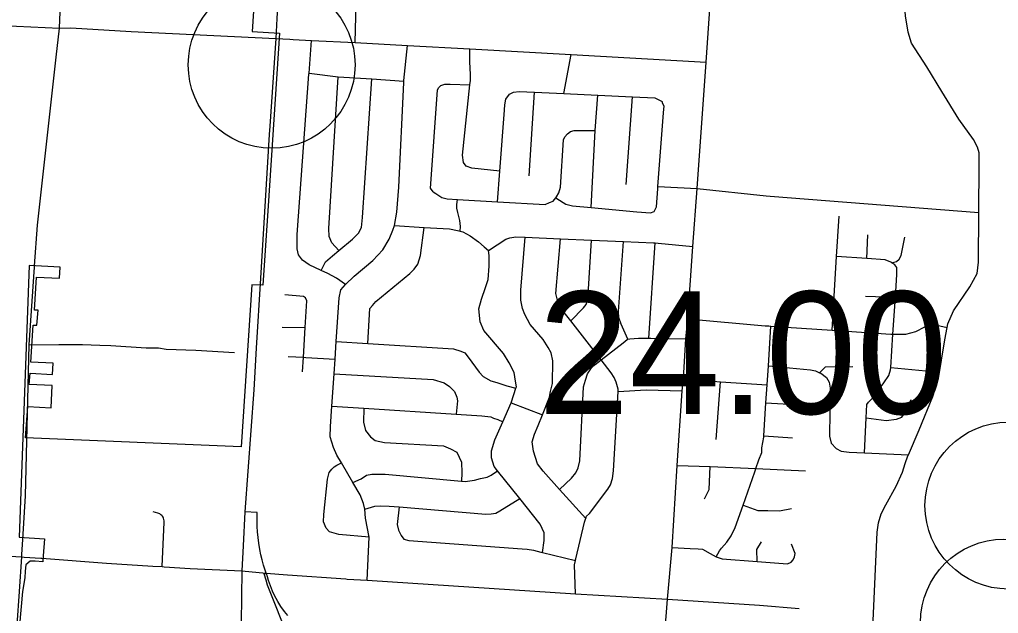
# Model space of a CAD drawing. Extents: x 1659811 to 1934326, y 644115 to 934867.
# Drawn here: x 1853271 to 1862074, y 735609 to 740946 of the extents above; entities that cross this region are included whole.
import ezdxf

# ---------------------------------------------------------------- set-up
doc = ezdxf.new("R2010")
doc.units = 0
for name, color, linetype in [('Default', 7, 'Continuous'), ('GM_X_City_Street', 7, 'Continuous'), ('GM_X_Corporation', 7, 'Continuous'), ('GM_X_County_Road', 7, 'Continuous'), ('GM_X_Interchange_Ramps', 7, 'Continuous'), ('GM_X_Interstate_Route', 7, 'Continuous'), ('GM_X_Township_Road', 7, 'Continuous')]:
    doc.layers.add(name, color=color, linetype=linetype)

msp = doc.modelspace()

# ---------------------------------------------------------------- linework, layer by layer
at = {"layer": 'Default'}
for centre in [(1855537.7, 740539.5), (1862163.3, 736577.9), (1862122.9, 735526.6)]:
    msp.add_circle(centre, 750, dxfattribs=at)
at = {"layer": 'GM_X_City_Street'}
for points in [[(1859446.4, 740562.4), (1859446.4, 740562.4), (1859537.9, 741912.6), (1859613.3, 742870.7), (1859672.6, 743650.3), (1859714, 744056.7), (1859786.2, 744910), (1859781.1, 745031.3), (1859761.7, 745099.7), (1859733, 745161.1), (1859689.4, 745233.9), (1859635.2, 745289.5), (1859522.9, 745392.7), (1859482.9, 745441.8), (1859436.4, 745505), (1859414.3, 745541.3)], [(1853599.9, 740608.8), (1853629, 740869.1), (1853691.3, 742408), (1853766.1, 743292), (1853772.6, 743369.5)], [(1861900.4, 739634.8), (1861900.4, 739642.7), (1861901.2, 739748.5), (1861886.1, 739800.8), (1861849.4, 739869.6), (1861716.6, 740052.2), (1861564.9, 740301.2), (1861430.8, 740521.9), (1861290.6, 740734.6), (1861262.3, 740833.3), (1861236.9, 740980), (1861221.2, 741230.7), (1861191.9, 741495.7), (1861143.7, 741708.9), (1861081.7, 741942.3), (1861075, 742014.6), (1861089.7, 742282.8), (1861121.4, 742496.6)], [(1856289.3, 740739.5), (1856317, 741801.8), (1856317.7, 741817.6), (1856318.7, 741836.3)], [(1847321.8, 741251.9), (1847351.3, 741244.1), (1847381.6, 741239.7), (1847603, 741215.4), (1849529.3, 741090.6), (1849921.6, 741065.2), (1850431.1, 741032.2), (1850777.5, 741011.4), (1851179.4, 740992.3), (1851693.3, 740972.3), (1852368.6, 740935.9), (1852982.3, 740899.4), (1853629, 740869.1), (1853731.5, 740872.5), (1854274.9, 740838.7), (1855574.3, 740776.2), (1855702.7, 740769.8)], [(1855702.7, 740769.8), (1855731.7, 740768.4), (1855897.2, 740758.8), (1856289.3, 740739.5), (1856760.7, 740712.6), (1857321.4, 740682.2), (1858230.3, 740631), (1859446.4, 740562.4)], [(1855873.6, 740454.8), (1855874.4, 740465.2), (1855897.2, 740758.8)], [(1856727.5, 740400), (1856760.7, 740712.6)], [(1857589.9, 739583.6), (1857337.2, 739610.7), (1857287.2, 739628.6), (1857263.1, 739660.7), (1857253, 739726.8), (1857320.6, 740358.4), (1857324.9, 740399.2), (1857327.5, 740453), (1857319.7, 740566.7), (1857321.4, 740682.2)], [(1853405.8, 738733.4), (1853430.7, 739098.3), (1853599.9, 740608.8)], [(1858164.2, 740281.5), (1858230.3, 740631)], [(1859098.8, 735735.7), (1859138.4, 736202.6), (1859185.1, 736937), (1859230.5, 737608), (1859242.5, 737721.6), (1859264, 738075.7), (1859279.5, 738256.3), (1859325, 738908.1), (1859363.3, 739427.2), (1859446.4, 740562.4)], [(1856201.5, 738565.6), (1856120.7, 738621), (1856042.5, 738663), (1855981.6, 738691.2), (1855874.4, 738740.9), (1855814.3, 738782.9), (1855778.2, 738830.9), (1855766.1, 738885), (1855767.9, 739013.3), (1855873.6, 740454.8)], [(1855874.4, 740465.2), (1856135.5, 740433), (1856437.3, 740412.7), (1856726.8, 740393.3)], [(1855981.6, 738691.2), (1856022.4, 738769.2), (1856086.3, 738823.4), (1856143, 738871.4), (1856264.1, 738973.9), (1856318, 739026.1), (1856345.9, 739078.2), (1856355.8, 739168.4), (1856437.3, 740412.7)], [(1856143, 738871.4), (1856078.1, 738939.6), (1856054, 738995.7), (1856051.8, 739069.8), (1856135.5, 740433)], [(1856395.5, 735907.3), (1856415.2, 736294.6), (1856380.5, 736465.2), (1856374.7, 736546.4), (1856362.3, 736597.4), (1856334.1, 736673.6), (1856268.2, 736786.7), (1856166.6, 736961.3), (1856125.4, 737032), (1856093.3, 737100), (1856065.2, 737196.2), (1856067, 737288.4), (1856079.4, 737472.8), (1856098.9, 737762.3), (1856107.8, 737895.2), (1856118.4, 738052.8), (1856144.9, 738446.7), (1856158.9, 738516.9), (1856201.5, 738565.6), (1856280.7, 738641.3), (1856448.5, 738779.8), (1856538.3, 738878.1), (1856594.2, 738972.4), (1856628, 739054.6), (1856643.7, 739094.8), (1856663.7, 739215), (1856681.4, 739439.4), (1856726.2, 740379.9), (1856726.8, 740393.3), (1856727.5, 740400)], [(1856991.5, 739397.8), (1856967.5, 739429.8), (1856969.4, 739469.9), (1857030.6, 740315), (1857040.2, 740335.8), (1857060.1, 740353.2), (1857094.9, 740366.2), (1857144.4, 740366.2), (1857320.6, 740358.4)], [(1857630.8, 740132.4), (1857630.9, 740133.9), (1857634.3, 740180.2), (1857644.3, 740230.3), (1857678.2, 740274.5)], [(1857678.2, 740274.5), (1857714.1, 740294.5), (1857764.2, 740300.7), (1857900.2, 740294.1), (1858164.2, 740281.5), (1858470.4, 740266.8), (1858782.6, 740251.8), (1858982.6, 740242.3), (1859006.6, 740230.3), (1859048.6, 740210.3)], [(1857853.5, 739541.3), (1857900.2, 740294.1)], [(1858410.6, 739257.8), (1858446.9, 739948.9), (1858470.4, 740266.8)], [(1858725.9, 739464.4), (1858782.6, 740251.8)], [(1859062.3, 740109), (1859062.4, 740110.3), (1859066.7, 740168.2), (1859056.7, 740190.3), (1859048.6, 740210.3)], [(1857569.5, 739309.6), (1857589.9, 739583.6), (1857630.8, 740132.4)], [(1859010.8, 739427.5), (1859012.2, 739446.6), (1859062.3, 740109)], [(1856991.5, 739397.8), (1857015.6, 739381.8), (1857069.6, 739345.8), (1857115.7, 739335.8), (1857209.7, 739330.4), (1857569.5, 739309.6), (1857996, 739285), (1858036, 739301.1), (1858070, 739315.2), (1858092.7, 739344.2), (1858099.9, 739353.3), (1858119.8, 739389.4), (1858135.8, 739439.5), (1858161, 739866.4), (1858175, 739892.4), (1858196.9, 739920.5), (1858224.9, 739940.6), (1858256.9, 739948.7), (1858446.9, 739948.9)], [(1861897.3, 739212.3), (1861897.3, 739219.7), (1861900.4, 739634.8)], [(1859012.2, 739446.6), (1859363.3, 739427.2)], [(1858978.4, 739222.3), (1858998.3, 739262.4), (1859010.6, 739425.7), (1859010.8, 739427.5)], [(1859363.3, 739427.2), (1859986.4, 739361.6), (1860021, 739358.9)], [(1860021, 739358.9), (1861897.3, 739212.3)], [(1857231.8, 739043.8), (1857236.1, 739087.5), (1857230, 739141.6), (1857211.9, 739211.7), (1857203.8, 739249.8), (1857203.8, 739283.9), (1857209.7, 739330.4)], [(1858092.7, 739344.2), (1858158, 739303.3), (1858184, 739287.3), (1858244.1, 739273.3), (1858410.6, 739257.8), (1858821.2, 739219.7)], [(1858821.2, 739219.7), (1858821.4, 739219.7), (1858944.4, 739208.2), (1858978.4, 739222.3)], [(1860577.2, 738154.3), (1860618.6, 738817.6), (1860641.2, 739180.1)], [(1861236.5, 736956), (1861259.6, 737024.7), (1861263.7, 737034.3), (1861359.7, 737259.4), (1861485, 737559.8), (1861533.7, 737719.3), (1861591.8, 738068.9), (1861612.5, 738179.2), (1861618.3, 738210.7), (1861670.4, 738328), (1861816.1, 738543.9), (1861882.2, 738663), (1861894, 738764.9), (1861897.3, 739212.3)], [(1856643.7, 739094.8), (1856910.3, 739078.9), (1857138.1, 739065.4), (1857208.2, 739049.4), (1857231.8, 739043.8), (1857258.2, 739037.5), (1857322.3, 739003.5), (1857398.4, 738949.5), (1857448.5, 738903.5), (1857486.6, 738871.5)], [(1856401.7, 738035.2), (1856421.2, 738348.9), (1856445.2, 738377), (1856475.1, 738413.1), (1856780.8, 738664), (1856818.7, 738702.2), (1856852.6, 738748.3), (1856876.5, 738824.5), (1856910.3, 739078.9)], [(1860889.1, 738799.5), (1860899.3, 739010.7)], [(1857486.6, 738871.5), (1857642.4, 738971.9), (1857680.4, 738984), (1857734.4, 738994.1), (1857816.9, 738990.4), (1858136.8, 738976.3), (1858414.9, 738964), (1858703.4, 738951.2), (1858972.6, 738939.3), (1858985.3, 738938.7), (1859014, 738936.2)], [(1858361.9, 736462.5), (1858127.3, 736723), (1857980.2, 736886.4), (1857928.1, 736952.4), (1857891.9, 737068.6), (1857881.7, 737150.7), (1857901.6, 737218.9), (1857935.5, 737299.1), (1857973.5, 737393.7), (1858037, 737551.7), (1858046.9, 737603.8), (1858062.8, 737676), (1858066.5, 737878.4), (1858050.4, 737950.5), (1858024.3, 737998.6), (1857978.1, 738070.6), (1857861.8, 738206.7), (1857813.7, 738294.8), (1857793.6, 738350.9), (1857777.5, 738423), (1857779.3, 738513.2), (1857816.9, 738990.4)], [(1858359.6, 736455.7), (1858361.9, 736462.5), (1858369, 736484.1), (1858395, 736506.2), (1858560.7, 736726.9), (1858584.6, 736765), (1858604.5, 736821.1), (1858612.4, 736891.3), (1858653.9, 737604.7), (1858655.1, 737624.7), (1858635, 737686.8), (1858616.9, 737728.9), (1858590.8, 737770.9), (1858500.1, 737887.8), (1858228.6, 738237.2), (1858133.7, 738359.4), (1858113.6, 738401.5), (1858101.5, 738447.5), (1858093.4, 738485.6), (1858136.8, 738976.3)], [(1858228.6, 738237.2), (1858343.7, 738355.7), (1858365.7, 738385.8), (1858377.6, 738419.9), (1858383.5, 738474), (1858414.9, 738964)], [(1858742, 738073.1), (1858682.1, 738209.9), (1858660, 738268), (1858655.9, 738322.1), (1858703.4, 738951.2)], [(1858928.4, 738083.9), (1858985.3, 738938.7)], [(1859014, 738936.2), (1859325, 738908.1)], [(1861114.6, 738761.1), (1861155.8, 738770.6), (1861181.7, 738792.6), (1861197.7, 738826.7), (1861231.4, 738989.1)], [(1857973.5, 736156.9), (1857989.3, 736265.2), (1857989.2, 736333.3), (1857953, 736411.4), (1857768.9, 736641.4), (1857568.9, 736891.2), (1857538, 736929.8), (1857515.9, 737005.9), (1857513.7, 737070), (1857545.6, 737168.3), (1857616.9, 737330.9), (1857692.2, 737502.6), (1857695, 737509.1), (1857734.7, 737632.8), (1857738.8, 737645.4), (1857730.7, 737695.5), (1857718.6, 737775.7), (1857674.4, 737861.8), (1857622.2, 737945.9), (1857445.8, 738152), (1857413.7, 738230.1), (1857399.5, 738346.3), (1857425.3, 738432.5), (1857461.1, 738538.8), (1857485, 738611), (1857494.8, 738731.2), (1857494.7, 738825.4), (1857486.6, 738871.5)], [(1860868.4, 737051.1), (1860884.1, 737365.8), (1860890.1, 737485.8), (1860906.4, 737507.6), (1860942.9, 737545.3), (1861042.6, 737680.3), (1861087.5, 737745.9), (1861104.1, 737797.8), (1861105.4, 737817.7), (1861125, 738117.7), (1861146.8, 738450.8), (1861160.1, 738654.8), (1861158.9, 738718.9), (1861143.1, 738743.2), (1861114.6, 738761.1), (1861107.3, 738765.6), (1861055.5, 738788.3), (1860889.1, 738799.5), (1860618.6, 738817.6)], [(1855816, 737780.9), (1855823.6, 737911.3), (1855839, 738177.8), (1855852.9, 738418.2), (1855842.9, 738446.3), (1855824.9, 738458.3), (1855654.8, 738472)], [(1860878.2, 738459.5), (1861146.8, 738450.8)], [(1859279.5, 738256.3), (1859975.8, 738194.8), (1860009.5, 738192.5)], [(1855631.3, 738181.5), (1855839, 738177.8)], [(1859883, 736882.3), (1859885.4, 736889), (1859892.9, 736910.4), (1859920.4, 736988.5), (1859947.2, 737054.3), (1859945.7, 737096.4), (1859962.9, 737194.4), (1859963.5, 737203.6), (1859983, 737500.3), (1859993.7, 737663.4), (1860005, 737835.3), (1860028.4, 738191.2)], [(1860009.5, 738192.5), (1860028.4, 738191.2), (1860577.2, 738154.3), (1861106.1, 738118.9)], [(1861106.1, 738118.9), (1861125, 738117.7), (1861240.3, 738118.3), (1861330.8, 738143.2), (1861411.4, 738184.3), (1861467.7, 738199.7), (1861545.8, 738192.7), (1861612.5, 738179.2)], [(1856118.4, 738052.8), (1856401.7, 738035.2), (1857174, 737987.3), (1857240.1, 737965.4), (1857274.1, 737951.4), (1857306.2, 737911.4), (1857404.5, 737777.2), (1857440.5, 737739.2), (1857508.7, 737699.2), (1857562.7, 737683.3), (1857652.7, 737653.3), (1857734.7, 737632.8)], [(1858127.3, 736723), (1858234.4, 736824.6), (1858272.3, 736872.7), (1858294.2, 736916.9), (1858308.1, 736981), (1858343, 737644.3), (1858358.8, 737706.5), (1858376.8, 737762.6), (1858414.7, 737814.8), (1858446.6, 737846.9), (1858500.1, 737887.8), (1858698.3, 738039.6), (1858736.3, 738071.7), (1858742, 738073.1), (1858760.3, 738077.8), (1858836.3, 738083.9), (1858908.5, 738083.9), (1858928.4, 738083.9), (1858946.6, 738083.4)], [(1858946.6, 738083.4), (1859264, 738075.7)], [(1853357.3, 738022.6), (1853625.1, 738025.7), (1853836.7, 738025.7), (1853992.6, 738020.9), (1854091.2, 738016.2), (1854407.9, 737997.1), (1854412.9, 737997)], [(1854412.9, 737997), (1854519.2, 737995.5), (1854589.2, 737982.8), (1854855, 737976.4), (1855203.3, 737954.7)], [(1855685.8, 737919), (1855823.6, 737911.3), (1855844, 737910.1), (1855844, 737910.1)], [(1855844, 737910.1), (1856107.8, 737895.2)], [(1860005, 737835.3), (1860382.7, 737798.5), (1860428.7, 737789.9), (1860465.2, 737772.7), (1860476.5, 737767.3), (1860526.2, 737730.6), (1860551.8, 737688.3), (1860559.1, 737632.1), (1860554.1, 737201.3), (1860569.4, 737139), (1860615, 737092.4), (1860658.8, 737065.8), (1860730.8, 737056.9), (1860868.4, 737051.1), (1861263.7, 737034.3)], [(1860465.2, 737772.7), (1860517.2, 737823.8), (1860765.3, 737828.2)], [(1861105.4, 737817.7), (1861421.5, 737789)], [(1856098.9, 737762.3), (1856990.5, 737710.5), (1857090.5, 737680.6), (1857136.6, 737648.6), (1857182.7, 737602.6), (1857202.8, 737552.5), (1857208.9, 737518.4), (1857197.6, 737399.7)], [(1859242.5, 737721.6), (1859573.2, 737690.4), (1859993.7, 737663.4)], [(1859534.1, 737171.1), (1859573.2, 737690.4)], [(1858653.9, 737604.7), (1858907.2, 737617.1), (1859230.5, 737608)], [(1860884.1, 737365.8), (1861064.2, 737343.7), (1861156.3, 737353.8), (1861204.2, 737373.9), (1861226.2, 737402), (1861250.1, 737438.1), (1861287.9, 737532.4)], [(1856079.4, 737472.8), (1856366.8, 737454), (1857197.6, 737399.7), (1857429.2, 737384.5), (1857509.2, 737376.6), (1857533.3, 737364.6), (1857571.3, 737350.7), (1857616.9, 737330.9)], [(1856366.8, 737454), (1856363, 737328.9), (1856383.1, 737252.8), (1856427.2, 737194.7), (1856467.3, 737162.7), (1856551.4, 737144.8), (1857083.6, 737115.5), (1857145.6, 737087.5), (1857203.7, 737057.5), (1857245.9, 736967.5), (1857248, 736873.3), (1857245.1, 736798.2)], [(1857692.2, 737502.6), (1857973.5, 737393.7)], [(1859983, 737500.3), (1860241.8, 737486.8)], [(1859963.5, 737203.6), (1860222.3, 737186.2)], [(1856415.2, 736294.6), (1856140.7, 736318.6), (1856056.6, 736342.5), (1856026.6, 736376.5), (1856004.5, 736430.6), (1856006.4, 736496.8), (1856039.8, 736815.4), (1856055.7, 736875.6), (1856077.7, 736905.6), (1856099.6, 736927.7), (1856123.6, 736941.8), (1856166.6, 736961.3)], [(1856268.2, 736786.7), (1856343.9, 736819.9), (1856389.8, 736850), (1856437.8, 736860.1), (1856559.9, 736860.3), (1857245.1, 736798.2), (1857278.2, 736795.2), (1857362.2, 736805.3), (1857416.2, 736821.4), (1857476.1, 736833.5), (1857512.1, 736851.6), (1857568.9, 736891.2)], [(1859185.1, 736937), (1859481.7, 736930), (1859892.9, 736910.4), (1860338.1, 736889.3)], [(1859431, 736638), (1859470.9, 736722.2), (1859481.7, 736930)], [(1860928.5, 735191), (1860946.3, 735541.5), (1860983.1, 736340.4), (1860995.2, 736422.4), (1861019.4, 736505.3), (1861060.5, 736584.8), (1861153.1, 736753.3), (1861210.8, 736879.3), (1861236.5, 736956)], [(1859534.3, 736117.7), (1859566.3, 736171.2), (1859584.6, 736195), (1859631.3, 736248.5), (1859670, 736306.2), (1859707, 736381.9), (1859777.1, 736581), (1859883, 736882.3)], [(1856374.7, 736546.4), (1856466.3, 736571.6), (1856512.4, 736575.6), (1856594.4, 736573.8), (1856685, 736566.2), (1857464.7, 736500.9), (1857510.8, 736502.9), (1857554.7, 736509), (1857590.7, 736531.1), (1857768.9, 736641.4)], [(1856685, 736566.2), (1856666.7, 736407.5), (1856678.8, 736357.5), (1856702.9, 736309.4), (1856726.9, 736277.4), (1856771, 736263.4), (1857791.4, 736188.7), (1857835.4, 736186.8), (1857893.4, 736176.8), (1857958.5, 736160.7), (1857959.7, 736160.4)], [(1859777.1, 736581), (1859909.3, 736534.5), (1860001.4, 736534.6), (1860103.4, 736530.7), (1860211.4, 736550.9)], [(1858273.8, 736098.6), (1858274, 736099.4), (1858351.1, 736430), (1858359.2, 736454.6), (1858359.6, 736455.7)], [(1852999.3, 731979), (1852998.2, 732019.1), (1853029, 732220.6), (1853046, 732657.8), (1853090.4, 733084.8), (1853117.4, 733522.5), (1853138.3, 733705.5), (1853148.7, 734008.6), (1853172.2, 734311.7), (1853187.9, 734609.6), (1853208.8, 734907.5), (1853224.5, 735208), (1853248, 735505.9), (1853269.9, 735806.4), (1853290.1, 736117.5), (1853291.2, 736137.1), (1853299.5, 736274.4)], [(1859138.4, 736202.6), (1859302.3, 736193.1), (1859372.9, 736189.5), (1859413.5, 736185.9), (1859480.5, 736146.4), (1859534.3, 736117.7), (1859588.1, 736098.6), (1859902.6, 736075.8), (1860176.1, 736053.6), (1860210.4, 736069.2), (1860226.6, 736091.1), (1860239, 736117), (1860245.3, 736147), (1860214.2, 736231.5)], [(1859902.6, 736075.8), (1859902, 736183.8), (1859943.9, 736252)], [(1852259.1, 736174.5), (1852345.8, 736168.7), (1853290.1, 736117.5), (1853311.9, 736115.9)], [(1853311.9, 736115.9), (1853461.6, 736104.6), (1853469.6, 736104)], [(1857959.7, 736160.4), (1857973.5, 736156.9), (1858270, 736083.1)], [(1858270, 735785.7), (1858259.8, 736045.1), (1858270, 736083.1), (1858271.7, 736089.2), (1858273.8, 736098.6)], [(1855679, 735956.9), (1856204.8, 735918.8)], [(1856204.8, 735918.8), (1856217.7, 735917.9), (1856395.5, 735907.3), (1858270, 735785.7), (1859098.8, 735735.7)], [(1859070.9, 735418.1), (1859072.7, 735427.9), (1859098.8, 735735.7)], [(1859098.8, 735735.7), (1859924.8, 735682.5), (1860282.6, 735653)]]:
    msp.add_lwpolyline(points, dxfattribs=at)
at = {"layer": 'GM_X_Corporation'}
msp.add_lwpolyline([(1855471.8, 742483.9), (1855361.8, 740837.9), (1855609.3, 740824.9), (1855505.4, 739272.2), (1855459.6, 738558.3), (1855359.7, 738563.1), (1855264, 737105.9), (1853325.3, 737187), (1853344.5, 737467.4), (1853553.9, 737457), (1853563, 737657.7), (1853358.1, 737667), (1853364.9, 737766.8), (1853567.6, 737757.6), (1853572.1, 737857.5), (1853371.7, 737866.6), (1853394.5, 738200.9), (1853427.5, 738199.4), (1853436.6, 738333.1), (1853403.6, 738334.6), (1853423.9, 738632), (1853628.7, 738622.6), (1853635.5, 738722.4), (1853355.8, 738735.2), (1853266.9, 736295.4), (1853495.6, 736278.3), (1853483.3, 736127.1), (1853479.2, 736073.1), (1853412.3, 736078.2), (1853365.5, 736079.2), (1853327.9, 736045.8), (1853321.2, 735989.2), (1853317.1, 735929.5), (1853297.4, 735804.6), (1853270.8, 735504.5)], dxfattribs=at)
at = {"layer": 'GM_X_County_Road'}
for points in [[(1853299.5, 736274.4), (1853323, 736664.7), (1853357.3, 738022.6), (1853404.9, 738720.8), (1853405.8, 738733.4)], [(1853469.6, 736104), (1854052.9, 736059.9), (1854469, 736034.4)], [(1854469, 736034.4), (1854553.4, 736029.2), (1854569.8, 736028.2), (1854804.3, 736012.7), (1855268.6, 735991), (1855489.4, 735970.7), (1855679, 735956.9)]]:
    msp.add_lwpolyline(points, dxfattribs=at)
at = {"layer": 'GM_X_Interchange_Ramps'}
for points in [[(1855684.1, 735589.1), (1855653.6, 735626.9), (1855621.5, 735671.6), (1855594, 735714.7), (1855564, 735768.7), (1855544.4, 735809.8), (1855527, 735856.2), (1855510.1, 735905), (1855499.1, 735939.1), (1855490.7, 735966.9), (1855489.4, 735970.7), (1855465, 736041.3), (1855451.1, 736091.3), (1855441.2, 736136.6), (1855431.8, 736183.1), (1855422.9, 736239), (1855415.7, 736290.5), (1855410.7, 736343.1), (1855408.7, 736388.8), (1855407.8, 736446.3), (1855408.6, 736516.1), (1855298, 736522.1)], [(1856107, 733875.9), (1856066, 733894.2), (1856081.7, 734039.2), (1856085.6, 734103.7), (1856086.3, 734157.4), (1856085.1, 734205.9), (1856080.8, 734268), (1856075.2, 734317), (1856068.4, 734361.6), (1856059.6, 734408.3), (1856050.7, 734448.3), (1856042, 734482.1), (1856025.7, 734537.1), (1855969.1, 734686.8), (1855909, 734837.9), (1855895.9, 734870.7), (1855501.5, 735861.3), (1855487.3, 735906.5), (1855471.1, 735965.4), (1855490.7, 735966.9)]]:
    msp.add_lwpolyline(points, dxfattribs=at)
at = {"layer": 'GM_X_Interstate_Route'}
for points in [[(1855595.9, 741163.2), (1855585.3, 740956.5), (1855574.3, 740776.2)], [(1855574.3, 740776.2), (1855521.7, 739988.5)], [(1855521.7, 739988.5), (1855516.6, 739912.7), (1855438.1, 738622.6)], [(1855438.1, 738622.6), (1855399.7, 737992.2)], [(1855399.7, 737992.2), (1855376.9, 737617.3), (1855298, 736522.1)], [(1855298, 736522.1), (1855281.1, 736215.4), (1855268.6, 735991), (1855264.7, 735524.5), (1855293.4, 735089.8), (1855311.8, 734937.8), (1855334.8, 734818), (1855380.1, 734591.3), (1855398.3, 734534.6)]]:
    msp.add_lwpolyline(points, dxfattribs=at)
at = {"layer": 'GM_X_Township_Road'}
msp.add_lwpolyline([(1854553.4, 736029.2), (1854570.8, 736429.1), (1854571, 736440.4), (1854569.5, 736452.4), (1854565.9, 736464.3), (1854561, 736474.4), (1854556.2, 736481.7), (1854551.1, 736487.9), (1854542, 736496.2), (1854532.5, 736502.5), (1854522.2, 736507.2), (1854514.8, 736509.6), (1854470.8, 736521.2)], dxfattribs=at)

# ---------------------------------------------------------------- texts
at = {"layer": 'Default'}
msp.add_text('24.00', height=1100, dxfattribs=at).set_placement((1857934.9, 737402.3))

doc.saveas('drawing.dxf')
